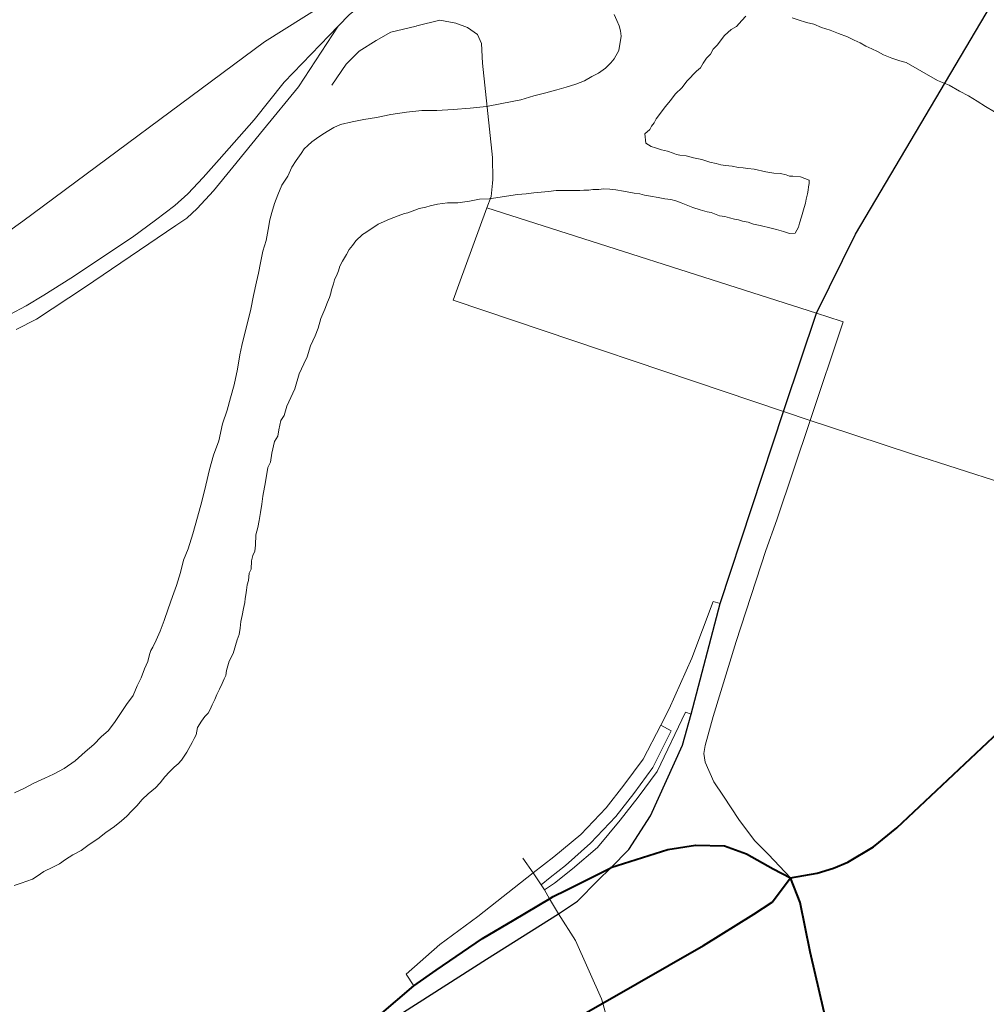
# Model space of a CAD drawing. Header units: feet. Extents: x 92 to 141.3, y -5 to 23.6.
# Tile 249 of 651: x 122 to 122.6, y 11.3 to 11.9. Entities that reach past the tile are written whole.
import ezdxf

# ---------------------------------------------------------------- set-up
doc = ezdxf.new("R2010")
doc.units = ezdxf.units.FT
doc.header["$MEASUREMENT"] = 0
for name, color, linetype, lineweight in [('CUY - Design$0$GM_X_City_Street', 7, 'Continuous', 0), ('CUY - Design$0$GM_X_Interchange_Ramps', 1, 'Continuous', 13), ('CUY - Design$0$GM_X_Major_River', 5, 'Continuous', 13), ('CUY - Design$0$GM_X_Rail_Line', 7, 'Continuous', 13), ('CUY - Design$0$GM_X_State_Route', 1, 'Continuous', 30), ('CUY - Design$0$GM_X_US_Route', 1, 'Continuous', 40)]:
    doc.layers.add(name, color=color, linetype=linetype, lineweight=lineweight)

msp = doc.modelspace()

# ---------------------------------------------------------------- linework, layer by layer
at = {"layer": 'CUY - Design$0$GM_X_City_Street', "flags": 128}
for points in [[(122.1808, 11.84151), (122.18931, 11.85428), (122.19724, 11.8622), (122.20769, 11.86859), (122.21658, 11.87362), (122.232, 11.87731), (122.23229, 11.87738)], [(122.23229, 11.87738), (122.24636, 11.88086), (122.25609, 11.87919), (122.26313, 11.8765), (122.26916, 11.87214), (122.27151, 11.86677), (122.2722, 11.85487), (122.27822, 11.79765), (122.27856, 11.78423), (122.27834, 11.782)], [(122.27834, 11.782), (122.27755, 11.77382), (122.27486, 11.76707), (122.25777, 11.72043)], [(122.4901, 11.69826), (122.47499, 11.70309), (122.27486, 11.76707)], [(122.25777, 11.72043), (122.2543, 11.71096), (122.45495, 11.64339), (122.47119, 11.63792), (122.48183, 11.63441)], [(122.47119, 11.63792), (122.49137, 11.69786), (122.4901, 11.69826)], [(122.4123, 11.45817), (122.42619, 11.50389), (122.44422, 11.55901), (122.45091, 11.57756), (122.47119, 11.63792)], [(122.48183, 11.63441), (122.53273, 11.61761), (122.58832, 11.59981)], [(122.45921, 11.36032), (122.44597, 11.37456), (122.43751, 11.38303), (122.42792, 11.39573), (122.41861, 11.40984), (122.41275, 11.41852), (122.40738, 11.43061), (122.40671, 11.43577), (122.40738, 11.4407), (122.4123, 11.45817)], [(122.30788, 11.35617), (122.30298, 11.36333), (122.29676, 11.37222)], [(122.34529, 11.28433), (122.34458, 11.28699), (122.32874, 11.32234), (122.31837, 11.33859), (122.31301, 11.34765), (122.30984, 11.353), (122.30788, 11.35617)], [(122.39898, 11.06034), (122.37871, 11.1529), (122.35799, 11.2364), (122.34529, 11.28433)]]:
    msp.add_lwpolyline(points, dxfattribs=at)
at = {"layer": 'CUY - Design$0$GM_X_Interchange_Ramps', "flags": 128}
for points in [[(122.41659, 11.52685), (122.41238, 11.52815), (122.39934, 11.49368), (122.38556, 11.46286), (122.38045, 11.45303), (122.36973, 11.4324), (122.35814, 11.41664), (122.34735, 11.40278), (122.33194, 11.38659), (122.31545, 11.37311), (122.30298, 11.36333), (122.26934, 11.33693), (122.2463, 11.31986), (122.22594, 11.30182), (122.23054, 11.29469)], [(122.30984, 11.353), (122.31604, 11.35717), (122.32696, 11.36587), (122.34208, 11.3787), (122.35593, 11.39536), (122.36671, 11.40923), (122.37831, 11.42498), (122.39554, 11.46089), (122.39896, 11.45975)], [(122.38045, 11.45303), (122.38681, 11.44948), (122.37568, 11.42722), (122.36409, 11.41146), (122.3533, 11.3976), (122.3379, 11.38141), (122.3226, 11.36787), (122.31332, 11.36063), (122.30788, 11.35617)]]:
    msp.add_lwpolyline(points, dxfattribs=at)
at = {"layer": 'CUY - Design$0$GM_X_Major_River', "flags": 128}
for points in [[(122.35217, 11.88436), (122.35387, 11.88067), (122.35516, 11.87738), (122.35602, 11.8745), (122.35648, 11.87121), (122.35495, 11.86252), (122.35213, 11.85753), (122.3501, 11.85503), (122.34685, 11.85169), (122.34276, 11.84875), (122.33867, 11.84664), (122.33417, 11.84411), (122.32883, 11.84198), (122.32308, 11.84026), (122.31734, 11.83854), (122.31076, 11.83681), (122.30336, 11.83507), (122.29556, 11.8325), (122.28404, 11.83029), (122.27458, 11.82853), (122.2647, 11.82758), (122.2544, 11.82663), (122.24451, 11.8261), (122.23544, 11.82599), (122.22596, 11.82505), (122.2165, 11.8237), (122.20786, 11.82194), (122.20005, 11.82061), (122.19305, 11.81928), (122.18606, 11.81755), (122.18197, 11.81585), (122.17787, 11.81332), (122.17461, 11.81122), (122.17133, 11.80912), (122.16848, 11.80702), (122.16603, 11.80493), (122.164, 11.80284), (122.16198, 11.79992), (122.15914, 11.79576), (122.15632, 11.7916), (122.15391, 11.7862), (122.15028, 11.78079), (122.14788, 11.77499), (122.1459, 11.7696), (122.14432, 11.76421), (122.14314, 11.75966), (122.14198, 11.75387), (122.14084, 11.74725), (122.13887, 11.74062), (122.13732, 11.73359), (122.13616, 11.72738), (122.135, 11.722), (122.13305, 11.71372), (122.13151, 11.70545), (122.12604, 11.68351), (122.12488, 11.67771), (122.12335, 11.66903), (122.12142, 11.65951), (122.11906, 11.65164), (122.1171, 11.64419), (122.11432, 11.6359), (122.11199, 11.62555), (122.10881, 11.61685), (122.10646, 11.60815), (122.10411, 11.59863), (122.10177, 11.58869), (122.09902, 11.57917), (122.09626, 11.56923), (122.0935, 11.56011), (122.09071, 11.55307), (122.08875, 11.54561), (122.08639, 11.53774), (122.084, 11.53111), (122.08122, 11.52365), (122.07884, 11.5166), (122.07646, 11.50997), (122.07406, 11.50457), (122.07205, 11.50042), (122.07084, 11.49834), (122.07005, 11.49586), (122.06887, 11.49171)], [(122.06887, 11.49171), (122.07005, 11.49586), (122.07084, 11.49834), (122.07205, 11.50042), (122.07406, 11.50457), (122.07646, 11.50997), (122.07884, 11.5166), (122.08122, 11.52365), (122.084, 11.53111), (122.08639, 11.53774), (122.08875, 11.54561), (122.09071, 11.55307), (122.0935, 11.56011), (122.09626, 11.56923), (122.09902, 11.57917), (122.10177, 11.58869), (122.10411, 11.59863), (122.10646, 11.60815), (122.10881, 11.61685), (122.11199, 11.62555), (122.11432, 11.6359), (122.1171, 11.64419), (122.11906, 11.65164), (122.12142, 11.65951), (122.12335, 11.66903), (122.12488, 11.67771), (122.12604, 11.68351), (122.13151, 11.70545), (122.13305, 11.71372), (122.135, 11.722), (122.13616, 11.72738), (122.13732, 11.73359), (122.13887, 11.74062), (122.14084, 11.74725), (122.14198, 11.75387), (122.14314, 11.75966), (122.14432, 11.76421), (122.1459, 11.7696), (122.14788, 11.77499), (122.15028, 11.78079), (122.15391, 11.7862), (122.15632, 11.7916), (122.15914, 11.79576), (122.16198, 11.79992), (122.164, 11.80284), (122.16603, 11.80493), (122.16848, 11.80702), (122.17133, 11.80912), (122.17461, 11.81122), (122.17787, 11.81332), (122.18197, 11.81585), (122.18606, 11.81755), (122.19305, 11.81928), (122.20005, 11.82061), (122.20786, 11.82194), (122.2165, 11.8237), (122.22596, 11.82505), (122.23544, 11.82599), (122.24451, 11.8261), (122.2544, 11.82663), (122.2647, 11.82758), (122.27458, 11.82853), (122.28404, 11.83029), (122.29556, 11.8325), (122.30336, 11.83507), (122.31076, 11.83681), (122.31734, 11.83854), (122.32308, 11.84026), (122.32883, 11.84198), (122.33417, 11.84411), (122.33867, 11.84664), (122.34276, 11.84875), (122.34685, 11.85169), (122.3501, 11.85503), (122.35213, 11.85753), (122.35495, 11.86252), (122.35648, 11.87121), (122.35602, 11.8745), (122.35516, 11.87738), (122.35387, 11.88067), (122.35217, 11.88436)], [(122.43019, 11.75901), (122.4335, 11.75822), (122.43681, 11.75702), (122.44095, 11.75625), (122.44757, 11.75468), (122.45088, 11.75389), (122.45502, 11.7527), (122.45874, 11.75151), (122.46204, 11.75155), (122.46405, 11.75529), (122.46485, 11.75778), (122.46603, 11.76151), (122.46682, 11.7644), (122.4676, 11.7673), (122.46839, 11.76979), (122.46877, 11.77227), (122.46955, 11.77558), (122.46993, 11.77765), (122.47032, 11.77972), (122.4707, 11.78179), (122.47067, 11.78385), (122.46529, 11.78585), (122.46074, 11.78621), (122.45868, 11.78618), (122.45661, 11.78698), (122.4533, 11.78777), (122.44917, 11.78813), (122.44421, 11.7889), (122.43718, 11.79046), (122.43346, 11.79083), (122.43057, 11.79121), (122.42768, 11.79158), (122.42395, 11.79236), (122.41983, 11.79273), (122.41693, 11.7931), (122.41404, 11.7939), (122.41031, 11.79468), (122.40534, 11.79627), (122.40038, 11.79744), (122.39583, 11.79863), (122.39211, 11.79899), (122.39004, 11.79938), (122.38797, 11.80018), (122.38465, 11.80138), (122.38093, 11.80216), (122.3772, 11.80335), (122.37472, 11.80415), (122.37139, 11.80617), (122.3709, 11.81194), (122.37375, 11.81446), (122.37496, 11.81654), (122.37658, 11.81862), (122.37778, 11.82111), (122.38346, 11.82861), (122.3863, 11.83195), (122.38954, 11.83611), (122.3932, 11.83987), (122.39644, 11.84404), (122.40213, 11.84989), (122.40458, 11.85198), (122.40619, 11.85489), (122.40821, 11.8578), (122.41065, 11.8603), (122.41226, 11.86322), (122.4147, 11.86572), (122.41916, 11.87155), (122.42323, 11.87532), (122.42651, 11.87701), (122.42975, 11.88076), (122.43219, 11.88327)], [(122.43219, 11.88327), (122.42975, 11.88076), (122.42651, 11.87701), (122.42323, 11.87532), (122.41916, 11.87155), (122.4147, 11.86572), (122.41226, 11.86322), (122.41065, 11.8603), (122.40821, 11.8578), (122.40619, 11.85489), (122.40458, 11.85198), (122.40213, 11.84989), (122.39644, 11.84404), (122.3932, 11.83987), (122.38954, 11.83611), (122.3863, 11.83195), (122.38346, 11.82861), (122.37778, 11.82111), (122.37658, 11.81862), (122.37496, 11.81654), (122.37375, 11.81446), (122.3709, 11.81194), (122.37139, 11.80617), (122.37472, 11.80415), (122.3772, 11.80335), (122.38093, 11.80216), (122.38465, 11.80138), (122.38797, 11.80018), (122.39004, 11.79938), (122.39211, 11.79899), (122.39583, 11.79863), (122.40038, 11.79744), (122.40534, 11.79627), (122.41031, 11.79468), (122.41404, 11.7939), (122.41693, 11.7931), (122.41983, 11.79273), (122.42395, 11.79236), (122.42768, 11.79158), (122.43057, 11.79121), (122.43346, 11.79083), (122.43718, 11.79046), (122.44421, 11.7889), (122.44917, 11.78813), (122.4533, 11.78777), (122.45661, 11.78698), (122.45868, 11.78618), (122.46074, 11.78621), (122.46529, 11.78585), (122.47067, 11.78385), (122.4707, 11.78179), (122.47032, 11.77972), (122.46993, 11.77765), (122.46955, 11.77558), (122.46877, 11.77227), (122.46839, 11.76979), (122.4676, 11.7673), (122.46682, 11.7644), (122.46603, 11.76151), (122.46485, 11.75778), (122.46405, 11.75529), (122.46204, 11.75155), (122.45874, 11.75151), (122.45502, 11.7527), (122.45088, 11.75389), (122.44757, 11.75468), (122.44095, 11.75625), (122.43681, 11.75702), (122.4335, 11.75822), (122.43019, 11.75901)], [(122.46025, 11.88237), (122.46398, 11.88118), (122.46895, 11.87959), (122.4735, 11.8784), (122.47806, 11.87639), (122.48345, 11.87481), (122.48843, 11.87281), (122.49381, 11.87081), (122.49796, 11.86879), (122.5017, 11.86719), (122.50503, 11.86516), (122.50876, 11.86356), (122.51208, 11.86195), (122.51582, 11.85993), (122.5208, 11.85793), (122.52577, 11.85633), (122.52949, 11.85514), (122.54862, 11.84423), (122.55566, 11.84142), (122.5619, 11.83779), (122.5673, 11.83496), (122.57271, 11.83173), (122.5777, 11.82848), (122.58311, 11.82525)], [(122.58311, 11.82525), (122.5777, 11.82848), (122.57271, 11.83173), (122.5673, 11.83496), (122.5619, 11.83779), (122.55566, 11.84142), (122.54862, 11.84423), (122.52949, 11.85514), (122.52577, 11.85633), (122.5208, 11.85793), (122.51582, 11.85993), (122.51208, 11.86195), (122.50876, 11.86356), (122.50503, 11.86516), (122.5017, 11.86719), (122.49796, 11.86879), (122.49381, 11.87081), (122.48843, 11.87281), (122.48345, 11.87481), (122.47806, 11.87639), (122.4735, 11.8784), (122.46895, 11.87959), (122.46398, 11.88118), (122.46025, 11.88237)], [(122.13041, 11.54529), (122.13162, 11.54778), (122.13196, 11.55274), (122.13274, 11.55605), (122.13394, 11.55854), (122.1343, 11.56226), (122.13463, 11.56846), (122.13581, 11.57301), (122.13657, 11.57715), (122.13733, 11.58211), (122.13809, 11.58707), (122.13884, 11.59203), (122.14037, 11.60072), (122.1419, 11.6094), (122.14351, 11.61273), (122.14426, 11.6181), (122.14581, 11.62514), (122.14783, 11.62846), (122.1486, 11.63219), (122.14976, 11.63798), (122.15178, 11.64089), (122.15335, 11.64669), (122.15816, 11.65707), (122.16092, 11.66618), (122.16372, 11.67241), (122.16573, 11.67656), (122.1677, 11.68319), (122.1705, 11.68941), (122.1725, 11.69397), (122.17407, 11.69977), (122.17647, 11.70558), (122.17806, 11.70973), (122.17925, 11.71263), (122.18005, 11.71512), (122.18043, 11.71719), (122.18162, 11.72092), (122.18241, 11.7234), (122.18401, 11.72672), (122.18481, 11.72879), (122.18559, 11.73169), (122.1872, 11.7346), (122.18962, 11.73876), (122.19123, 11.74167), (122.19326, 11.74417), (122.19528, 11.74708), (122.19935, 11.75085), (122.2014, 11.75211), (122.20875, 11.75715), (122.21572, 11.76013), (122.22105, 11.76225), (122.22475, 11.76354), (122.2268, 11.76397), (122.23378, 11.76654), (122.23789, 11.76741), (122.24035, 11.76827), (122.24488, 11.76915), (122.25105, 11.77005), (122.25724, 11.77012), (122.26423, 11.77103), (122.2704, 11.77234), (122.27618, 11.77241), (122.29346, 11.7751), (122.29882, 11.77558), (122.30334, 11.77604), (122.30787, 11.77651), (122.3124, 11.77698), (122.31693, 11.77745), (122.32064, 11.77749), (122.32353, 11.77753), (122.32601, 11.77756), (122.32931, 11.7776), (122.33137, 11.77762), (122.33384, 11.77765), (122.33673, 11.77769), (122.3392, 11.77813), (122.34291, 11.77818), (122.34579, 11.77862), (122.3495, 11.77826), (122.35322, 11.77789), (122.35777, 11.77712), (122.36438, 11.77596), (122.36768, 11.77559), (122.37058, 11.7748), (122.37431, 11.77401), (122.37885, 11.77325), (122.38299, 11.77247), (122.3867, 11.7721), (122.3896, 11.77131), (122.39292, 11.77011), (122.39582, 11.76891), (122.39997, 11.76731), (122.40452, 11.76571), (122.40866, 11.76453), (122.41115, 11.76414), (122.41322, 11.76334), (122.41612, 11.76214), (122.41943, 11.76177), (122.42232, 11.76097), (122.42522, 11.76019), (122.4277, 11.7598), (122.43019, 11.75901)], [(122.43019, 11.75901), (122.4277, 11.7598), (122.42522, 11.76019), (122.42232, 11.76097), (122.41943, 11.76177), (122.41612, 11.76214), (122.41322, 11.76334), (122.41115, 11.76414), (122.40866, 11.76453), (122.40452, 11.76571), (122.39997, 11.76731), (122.39582, 11.76891), (122.39292, 11.77011), (122.3896, 11.77131), (122.3867, 11.7721), (122.38299, 11.77247), (122.37885, 11.77325), (122.37431, 11.77401), (122.37058, 11.7748), (122.36768, 11.77559), (122.36438, 11.77596), (122.35777, 11.77712), (122.35322, 11.77789), (122.3495, 11.77826), (122.34579, 11.77862), (122.34291, 11.77818), (122.3392, 11.77813), (122.33673, 11.77769), (122.33384, 11.77765), (122.33137, 11.77762), (122.32931, 11.7776), (122.32601, 11.77756), (122.32353, 11.77753), (122.32064, 11.77749), (122.31693, 11.77745), (122.3124, 11.77698), (122.30787, 11.77651), (122.30334, 11.77604), (122.29882, 11.77558), (122.29346, 11.7751), (122.27618, 11.77241), (122.2704, 11.77234), (122.26423, 11.77103), (122.25724, 11.77012), (122.25105, 11.77005), (122.24488, 11.76915), (122.24035, 11.76827), (122.23789, 11.76741), (122.23378, 11.76654), (122.2268, 11.76397), (122.22475, 11.76354), (122.22105, 11.76225), (122.21572, 11.76013), (122.20875, 11.75715), (122.2014, 11.75211), (122.19935, 11.75085), (122.19528, 11.74708), (122.19326, 11.74417), (122.19123, 11.74167), (122.18962, 11.73876), (122.1872, 11.7346), (122.18559, 11.73169), (122.18481, 11.72879), (122.18401, 11.72672), (122.18241, 11.7234), (122.18162, 11.72092), (122.18043, 11.71719), (122.18005, 11.71512), (122.17925, 11.71263), (122.17806, 11.70973), (122.17647, 11.70558), (122.17407, 11.69977), (122.1725, 11.69397), (122.1705, 11.68941), (122.1677, 11.68319), (122.16573, 11.67656), (122.16372, 11.67241), (122.16092, 11.66618), (122.15816, 11.65707), (122.15335, 11.64669), (122.15178, 11.64089), (122.14976, 11.63798), (122.1486, 11.63219), (122.14783, 11.62846), (122.14581, 11.62514), (122.14426, 11.6181), (122.14351, 11.61273), (122.1419, 11.6094), (122.14037, 11.60072), (122.13884, 11.59203), (122.13809, 11.58707), (122.13733, 11.58211), (122.13657, 11.57715), (122.13581, 11.57301), (122.13463, 11.56846), (122.1343, 11.56226), (122.13394, 11.55854), (122.13274, 11.55605), (122.13196, 11.55274), (122.13162, 11.54778), (122.13041, 11.54529)], [(121.98784, 11.35577), (121.99195, 11.35705), (121.99892, 11.35961), (122.00179, 11.3613), (122.00587, 11.36424), (122.0112, 11.36678), (122.01529, 11.36889), (122.01897, 11.37141), (122.02347, 11.37436), (122.02838, 11.37689), (122.03328, 11.38067), (122.03859, 11.38403), (122.04349, 11.38781), (122.0488, 11.39159), (122.05288, 11.39494), (122.05614, 11.39787), (122.05898, 11.40079), (122.06224, 11.40413), (122.06549, 11.40789), (122.06915, 11.41123), (122.07364, 11.415), (122.07648, 11.41793), (122.07932, 11.42167), (122.08217, 11.4246), (122.08501, 11.42752), (122.08746, 11.42961), (122.08949, 11.4317), (122.09111, 11.4342), (122.09272, 11.43669), (122.09393, 11.43877), (122.09594, 11.44251), (122.09714, 11.445), (122.09835, 11.44708), (122.09912, 11.45163), (122.10154, 11.45538), (122.10356, 11.45829), (122.1056, 11.46038), (122.1068, 11.46246), (122.108, 11.46536), (122.1096, 11.46868), (122.1108, 11.47158), (122.11241, 11.47491), (122.11401, 11.47823), (122.11521, 11.48113), (122.11642, 11.48321), (122.11679, 11.4861), (122.11836, 11.4919), (122.12077, 11.49647), (122.12313, 11.50475), (122.12432, 11.50807), (122.1251, 11.51179), (122.12545, 11.51592), (122.12623, 11.51965), (122.12699, 11.52379), (122.12777, 11.52751), (122.12815, 11.52999), (122.12853, 11.53206), (122.1289, 11.53495), (122.12927, 11.53826), (122.13006, 11.54075), (122.13041, 11.54529)], [(122.13041, 11.54529), (122.13006, 11.54075), (122.12927, 11.53826), (122.1289, 11.53495), (122.12853, 11.53206), (122.12815, 11.52999), (122.12777, 11.52751), (122.12699, 11.52379), (122.12623, 11.51965), (122.12545, 11.51592), (122.1251, 11.51179), (122.12432, 11.50807), (122.12313, 11.50475), (122.12077, 11.49647), (122.11836, 11.4919), (122.11679, 11.4861), (122.11642, 11.48321), (122.11521, 11.48113), (122.11401, 11.47823), (122.11241, 11.47491), (122.1108, 11.47158), (122.1096, 11.46868), (122.108, 11.46536), (122.1068, 11.46246), (122.1056, 11.46038), (122.10356, 11.45829), (122.10154, 11.45538), (122.09912, 11.45163), (122.09835, 11.44708), (122.09714, 11.445), (122.09594, 11.44251), (122.09393, 11.43877), (122.09272, 11.43669), (122.09111, 11.4342), (122.08949, 11.4317), (122.08746, 11.42961), (122.08501, 11.42752), (122.08217, 11.4246), (122.07932, 11.42167), (122.07648, 11.41793), (122.07364, 11.415), (122.06915, 11.41123), (122.06549, 11.40789), (122.06224, 11.40413), (122.05898, 11.40079), (122.05614, 11.39787), (122.05288, 11.39494), (122.0488, 11.39159), (122.04349, 11.38781), (122.03859, 11.38403), (122.03328, 11.38067), (122.02838, 11.37689), (122.02347, 11.37436), (122.01897, 11.37141), (122.01529, 11.36889), (122.0112, 11.36678), (122.00587, 11.36424), (122.00179, 11.3613), (121.99892, 11.35961), (121.99195, 11.35705), (121.98784, 11.35577)], [(122.06887, 11.49171), (122.06687, 11.48715), (122.06489, 11.48176), (122.06248, 11.47678), (122.06008, 11.47097), (122.05603, 11.46556), (122.0524, 11.46015), (122.04917, 11.45516), (122.04512, 11.44974), (122.04063, 11.44597), (122.03616, 11.44137), (122.03086, 11.43677), (122.02475, 11.43133), (122.01821, 11.42671), (122.01166, 11.42333), (122.00634, 11.42079), (121.99978, 11.41782), (121.99404, 11.41486), (121.9879, 11.4119)], [(121.9879, 11.4119), (121.99404, 11.41486), (121.99978, 11.41782), (122.00634, 11.42079), (122.01166, 11.42333), (122.01821, 11.42671), (122.02475, 11.43133), (122.03086, 11.43677), (122.03616, 11.44137), (122.04063, 11.44597), (122.04512, 11.44974), (122.04917, 11.45516), (122.0524, 11.46015), (122.05603, 11.46556), (122.06008, 11.47097), (122.06248, 11.47678), (122.06489, 11.48176), (122.06687, 11.48715), (122.06887, 11.49171)]]:
    msp.add_lwpolyline(points, dxfattribs=at)
at = {"layer": 'CUY - Design$0$GM_X_Rail_Line', "flags": 128}
for points in [[(121.90395, 11.69521), (121.99294, 11.75899), (122.13988, 11.8677), (122.17562, 11.89014), (122.21084, 11.91153), (122.24893, 11.93214), (122.31649, 11.96788)], [(122.18445, 11.87726), (122.19153, 11.8844), (122.21162, 11.90057), (122.24371, 11.92327), (122.31649, 11.96788)], [(122.18445, 11.87726), (122.15176, 11.84319), (122.13346, 11.82046), (122.1123, 11.7963), (122.10258, 11.78543), (122.09314, 11.77542), (122.08528, 11.76842), (122.07356, 11.75956), (122.05955, 11.74912), (122.02224, 11.72439), (122.0058, 11.71409), (121.99507, 11.70752), (121.98521, 11.70223), (121.97549, 11.69865), (121.96691, 11.69665)], [(122.18445, 11.87726), (122.16044, 11.84039), (122.13919, 11.81454), (122.12059, 11.79169), (122.10887, 11.77733), (122.09888, 11.76653), (122.09256, 11.76079), (122.08601, 11.75619), (122.03053, 11.71875), (122.00136, 11.69945), (121.98907, 11.69325)]]:
    msp.add_lwpolyline(points, dxfattribs=at)
at = {"layer": 'CUY - Design$0$GM_X_State_Route', "flags": 128}
for points in [[(122.45575, 11.64576), (122.47499, 11.70309), (122.49882, 11.75098), (122.61133, 11.94127), (122.62406, 11.96044), (122.63559, 11.97565), (122.65229, 11.9903), (122.68278, 12.01393), (122.71931, 12.03748), (122.74795, 12.05285), (122.75647, 12.05742), (122.76563, 12.06253)], [(122.39896, 11.45975), (122.41659, 11.52685), (122.45495, 11.64339), (122.45575, 11.64576)], [(122.34231, 11.35863), (122.35008, 11.36644), (122.36117, 11.37756), (122.37425, 11.39794), (122.39359, 11.44093), (122.39896, 11.45975)], [(122.18411, 11.24964), (122.22416, 11.27874), (122.27467, 11.31098), (122.31837, 11.33859), (122.32983, 11.3461), (122.34231, 11.35863)]]:
    msp.add_lwpolyline(points, dxfattribs=at)
at = {"layer": 'CUY - Design$0$GM_X_US_Route', "flags": 128}
for points in [[(122.45921, 11.36032), (122.47553, 11.36322), (122.48533, 11.36618), (122.49402, 11.36987), (122.50974, 11.37913), (122.52391, 11.39063), (122.60986, 11.47161), (122.70648, 11.56391), (122.74594, 11.60161), (122.79927, 11.64879), (122.84709, 11.6911), (122.88223, 11.7184), (122.90053, 11.73838), (122.9364, 11.77065)], [(122.32306, 11.35292), (122.35008, 11.36644), (122.35025, 11.36652), (122.38473, 11.37755), (122.40165, 11.38016), (122.41921, 11.37984), (122.43254, 11.37496), (122.44868, 11.3658), (122.45921, 11.36032)], [(122.34529, 11.28433), (122.40652, 11.31932), (122.43709, 11.33819), (122.44815, 11.34567), (122.45921, 11.36032)], [(122.50613, 11.1655), (122.47123, 11.31542), (122.46506, 11.34535), (122.45921, 11.36032)], [(122.29138, 11.33487), (122.31301, 11.34765), (122.31515, 11.34896), (122.32306, 11.35292)], [(122.18411, 11.24964), (122.20959, 11.27698), (122.23054, 11.29469), (122.244, 11.30422), (122.27216, 11.32352), (122.29138, 11.33487)], [(122.25286, 11.23151), (122.34529, 11.28433)]]:
    msp.add_lwpolyline(points, dxfattribs=at)

doc.saveas('drawing.dxf')
